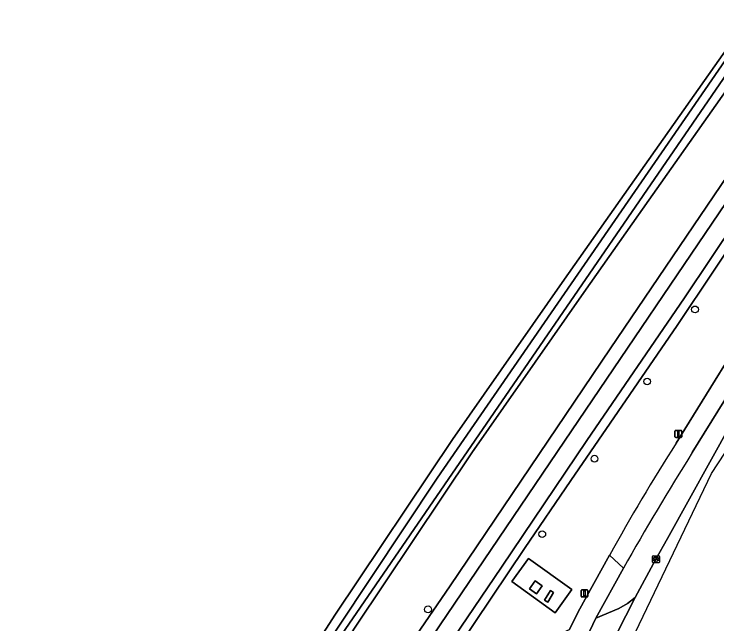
# Model space of a CAD drawing. Extents: x 158132 to 159664, y 385256 to 387218.
# Drawn here: x 159280.5 to 159382, y 385441 to 385529 of the extents above; entities that cross this region are included whole.
import ezdxf

# ---------------------------------------------------------------- set-up
doc = ezdxf.new("R2010")
doc.units = 0
for name, color, linetype in [('IMGEO_Berm_groen', 7, 'Continuous'), ('IMGEO_Boom', 7, 'Continuous'), ('IMGEO_Fietspad_gesloten', 7, 'Continuous'), ('IMGEO_Gemengd_bos', 7, 'Continuous'), ('IMGEO_Groenvoorziening', 7, 'Continuous'), ('IMGEO_Hek', 7, 'Continuous'), ('IMGEO_Kolk', 7, 'Continuous'), ('IMGEO_Lichtmast', 7, 'Continuous'), ('IMGEO_Oever', 7, 'Continuous'), ('IMGEO_Opslagtank', 7, 'Continuous'), ('IMGEO_Rijbaan_lokaal_gesloten', 7, 'Continuous'), ('IMGEO_Rijbaan_lokaal_open', 7, 'Continuous'), ('IMGEO_Voetpad_open', 7, 'Continuous'), ('IMGEO_Waterloop', 7, 'Continuous')]:
    doc.layers.add(name, color=color, linetype=linetype)

msp = doc.modelspace()

# ---------------------------------------------------------------- linework, layer by layer
at = {"layer": 'IMGEO_Berm_groen'}
for points in [[(159368.48, 385449.03), (159364.5, 385441.8), (159367.79, 385443.21), (159369.04, 385443.95), (159370.19, 385444.78), (159373.17, 385450.32), (159374.83, 385453.31), (159384.11, 385470.04), (159395.51, 385489.52), (159401.85, 385500), (159405.1, 385505.38), (159415.68, 385521.79), (159427.27, 385538.79), (159438.12, 385555.05), (159440.79, 385559.56), (159442.23, 385561.79), (159474.05, 385615.88), (159486.49, 385636.83)], [(159399.6, 385500), (159391.25, 385486.42), (159378.42, 385465.71)]]:
    msp.add_lwpolyline(points, dxfattribs=at)
msp.add_arc((159724.9, 385248), 409.21, 147.8575, 150.5772, dxfattribs=at)
at = {"layer": 'IMGEO_Boom'}
for centre in [(159378.81, 385486.37), (159371.9, 385475.97), (159364.3, 385464.83), (159356.75, 385453.94), (159340.26, 385443.09)]:
    msp.add_circle(centre, 0.489, dxfattribs=at)
at = {"layer": 'IMGEO_Fietspad_gesloten'}
for points in [[(159396.48, 385500), (159388.85, 385487.68), (159376.07, 385467.08)], [(159378.42, 385465.71), (159391.25, 385486.42), (159399.6, 385500)], [(159361.49, 385435.53), (159364.5, 385441.8), (159368.48, 385449.03), (159366.45, 385450.89), (159361.94, 385442.75), (159360.71, 385440.17)], [(159366.45, 385450.89), (159368.48, 385449.03)]]:
    msp.add_lwpolyline(points, dxfattribs=at)
for centre, radius, start, end in [((159648.63, 385294.19), 322.77, 147.6118, 150.9562), ((159724.9, 385248), 409.21, 147.8575, 150.5772)]:
    msp.add_arc(centre, radius, start, end, dxfattribs=at)
at = {"layer": 'IMGEO_Gemengd_bos'}
for points in [[(159414.39, 385560.82), (159412.88, 385561.77), (159388.61, 385525.46), (159370.66, 385500), (159362.76, 385488.8), (159346.59, 385465.66), (159329.76, 385440.51), (159310.43, 385410.6), (159293.77, 385386.51), (159283.65, 385372.56), (159280.9, 385374.55), (159291, 385388.48), (159307.6, 385412.49), (159326.92, 385442.38), (159343.79, 385467.58), (159359.98, 385490.75), (159366.5, 385500), (159385.81, 385527.38), (159410, 385563.58), (159409.11, 385564.14), (159325.35, 385612.41)], [(159132.55, 385500.97), (159265.28, 385343.7), (159265.84, 385342.84), (159266.47, 385342.03), (159267.16, 385341.27), (159267.91, 385340.58), (159268.71, 385339.94), (159275.24, 385349.54), (159309.44, 385400.21), (159311.13, 385399.12), (159314.59, 385404.22), (159329.37, 385425.89), (159343.45, 385446.5), (159366.54, 385480.67), (159383.56, 385505.75), (159398.87, 385528.73), (159422.98, 385564.55)]]:
    msp.add_lwpolyline(points, dxfattribs=at)
at = {"layer": 'IMGEO_Groenvoorziening'}
for points in [[(159462.95, 385616.7), (159457.01, 385608.47), (159457.29, 385608.35), (159457.92, 385607.65), (159457.97, 385606.79), (159457.93, 385605.84), (159457.56, 385604.56), (159457.3, 385603.35), (159456.41, 385601.66), (159453.56, 385597.82), (159451.39, 385595.32), (159449.09, 385591.84), (159416.65, 385544.16), (159386.94, 385500), (159376.22, 385484.06), (159360.88, 385461.68), (159354.17, 385451.89), (159335.14, 385423.5), (159336.86, 385422.35)], [(159376.07, 385467.08), (159388.85, 385487.68), (159396.48, 385500)], [(159347.3, 385434.48), (159346.38, 385436.6), (159346.73, 385436.75), (159353.68, 385439.77), (159354.61, 385437.56), (159354.84, 385437.66), (159357.39, 385438.73), (159360.71, 385440.17), (159361.94, 385442.75), (159366.45, 385450.89)]]:
    msp.add_lwpolyline(points, dxfattribs=at)
msp.add_lwpolyline([(159354.75, 385450.42), (159361.01, 385445.97), (159358.64, 385442.61), (159352.38, 385447.11)], close=True, dxfattribs=at)
msp.add_arc((159648.63, 385294.19), 322.77, 147.6118, 150.9562, dxfattribs=at)
at = {"layer": 'IMGEO_Hek'}
for points in [[(159352.38, 385447.11), (159354.75, 385450.42)], [(159354.75, 385450.42), (159361.01, 385445.97)], [(159358.64, 385442.61), (159352.38, 385447.11)], [(159361.01, 385445.97), (159358.64, 385442.61)]]:
    msp.add_lwpolyline(points, dxfattribs=at)
at = {"layer": 'IMGEO_Kolk'}
for p, q in [((159372.67, 385449.89), (159372.67, 385450.74)), ((159372.75, 385450.82), (159373.6, 385450.82)), ((159373.67, 385450.74), (159373.67, 385449.89)), ((159373.6, 385449.82), (159372.75, 385449.82)), ((159372.93, 385450.31), (159372.93, 385450.32)), ((159372.97, 385450.36), (159373.37, 385450.36)), ((159373.37, 385450.27), (159372.97, 385450.27)), ((159373.16, 385450.6), (159373.19, 385450.6)), ((159373.18, 385450.04), (159373.16, 385450.04)), ((159373.42, 385450.32), (159373.42, 385450.31))]:
    msp.add_line(p, q, dxfattribs=at)
for points in [[(159372.67, 385449.89), (159372.67, 385450.74)], [(159372.75, 385450.82), (159373.6, 385450.82)], [(159373.67, 385450.74), (159373.67, 385449.89)], [(159373.6, 385449.82), (159372.75, 385449.82)]]:
    msp.add_lwpolyline(points, dxfattribs=at)
for centre, radius, start, end in [((159372.75, 385450.74), 0.0765, 91.552, 178.448), ((159372.75, 385450.74), 0.0765, 91.552, 178.448), ((159373.6, 385450.74), 0.0765, 1.552, 88.448), ((159373.6, 385450.74), 0.0765, 1.552, 88.448), ((159372.75, 385449.89), 0.0765, 181.552, 268.448), ((159372.75, 385449.89), 0.0765, 181.552, 268.448), ((159372.97, 385450.32), 0.0403, 85.8775, 175.7526), ((159372.97, 385450.31), 0.0366, 178.938, 274.7102), ((159373.38, 385450.32), 0.0386, 1.7309, 96.639), ((159373.37, 385450.32), 0.043, 264.8664, 352.4533), ((159373.6, 385449.89), 0.0765, 271.552, 358.448), ((159373.6, 385449.89), 0.0765, 271.552, 358.448)]:
    msp.add_arc(centre, radius, start, end, dxfattribs=at)
for centre, major_axis, ratio, start_param, end_param in [((159373.16, 385450.32), (-0.387, 0.002), 0.722429, 4.712389, 7.853982), ((159373.18, 385450.32), (-0.39, 0.002), 0.717154, 1.570796, 4.712389)]:
    msp.add_ellipse(centre, major_axis=major_axis, ratio=ratio, start_param=start_param, end_param=end_param, dxfattribs=at)
at = {"layer": 'IMGEO_Lichtmast'}
for p, q in [((159376.02, 385468.91), (159376.81, 385468.91)), ((159376.81, 385468.91), (159376.02, 385468.91)), ((159375.92, 385468.01), (159375.92, 385468.81)), ((159375.92, 385468.81), (159375.92, 385468.01)), ((159376.81, 385467.91), (159376.02, 385467.91)), ((159376.02, 385467.91), (159376.81, 385467.91)), ((159376.91, 385468.81), (159376.91, 385468.01)), ((159376.91, 385468.01), (159376.91, 385468.81)), ((159362.36, 385444.99), (159362.36, 385445.79)), ((159362.36, 385445.79), (159362.36, 385444.99)), ((159362.46, 385445.89), (159363.25, 385445.89)), ((159363.25, 385445.89), (159362.46, 385445.89)), ((159363.35, 385445.79), (159363.35, 385444.99)), ((159363.35, 385444.99), (159363.35, 385445.79)), ((159363.25, 385444.89), (159362.46, 385444.89)), ((159362.46, 385444.89), (159363.25, 385444.89))]:
    msp.add_line(p, q, dxfattribs=at)
for points in [[(159376.34, 385468.78), (159376.49, 385468.78), (159376.49, 385468.03), (159376.34, 385468.03), (159376.34, 385468.78)], [(159362.78, 385445.77), (159362.93, 385445.77), (159362.93, 385445.02), (159362.78, 385445.02), (159362.78, 385445.77)]]:
    msp.add_lwpolyline(points, dxfattribs=at)
for centre, start, end in [((159376.02, 385468.81), 90, 180), ((159376.02, 385468.81), 90, 180), ((159376.81, 385468.81), 0, 90), ((159376.81, 385468.81), 360, 90), ((159376.02, 385468.01), 180, 270), ((159376.02, 385468.01), 180, 270), ((159376.81, 385468.01), 270, 0), ((159376.81, 385468.01), 270, 0), ((159362.46, 385445.79), 90, 180), ((159362.46, 385445.79), 90, 180), ((159363.25, 385445.79), 0, 90), ((159363.25, 385445.79), 360, 90), ((159362.46, 385444.99), 180, 270), ((159362.46, 385444.99), 180, 270), ((159363.25, 385444.99), 270, 0), ((159363.25, 385444.99), 270, 0)]:
    msp.add_arc(centre, 0.1, start, end, dxfattribs=at)
at = {"layer": 'IMGEO_Oever'}
for points in [[(159325.35, 385612.41), (159409.11, 385564.14), (159410, 385563.58), (159385.81, 385527.38), (159366.5, 385500), (159359.98, 385490.75), (159343.79, 385467.58), (159326.92, 385442.38), (159307.6, 385412.49), (159291, 385388.48), (159280.9, 385374.55), (159283.65, 385372.56), (159293.77, 385386.51), (159310.43, 385410.6), (159329.76, 385440.51), (159346.59, 385465.66), (159362.76, 385488.8), (159370.66, 385500), (159388.61, 385525.46), (159412.88, 385561.77), (159414.39, 385560.82)], [(159422.98, 385564.55), (159398.87, 385528.73), (159383.56, 385505.75), (159366.54, 385480.67), (159343.45, 385446.5), (159329.37, 385425.89), (159314.59, 385404.22), (159311.13, 385399.12), (159296.07, 385376.91), (159289.27, 385365.88), (159289.12, 385364.5), (159289.22, 385364.04), (159289.69, 385363.44), (159290.57, 385362.76), (159292.28, 385361.41)], [(159412.66, 385563.03), (159320.59, 385428.96), (159306.41, 385406.37), (159294.18, 385388.62), (159283.82, 385374.27), (159282.46, 385374.91), (159298.77, 385397.67), (159341.59, 385462.04), (159408.81, 385559.52)], [(159423.41, 385555.8), (159393.58, 385512.12), (159384.89, 385499.41), (159377.28, 385488.04), (159363.21, 385467.48), (159350.85, 385449.2), (159338.13, 385430.35), (159321.72, 385406.73), (159300.88, 385374.89), (159292.98, 385363.26), (159292.39, 385363.26), (159291.71, 385363.69), (159291.17, 385364.13), (159291.03, 385364.75), (159301.94, 385381.29), (159318.38, 385405.9), (159327.97, 385420.81), (159340.89, 385439.24), (159359.98, 385467.36), (159385.32, 385504.81), (159406.16, 385535.64)], [(159335.14, 385423.5), (159354.17, 385451.89), (159360.88, 385461.68), (159376.22, 385484.06), (159386.94, 385500), (159416.65, 385544.16)]]:
    msp.add_lwpolyline(points, dxfattribs=at)
at = {"layer": 'IMGEO_Opslagtank'}
for points in [[(159355.71, 385447.2), (159354.89, 385446.06), (159355.94, 385445.34), (159356.76, 385446.48)], [(159357.92, 385445.81), (159357.1, 385444.41), (159357.55, 385444.11), (159358.38, 385445.54)]]:
    msp.add_lwpolyline(points, close=True, dxfattribs=at)
at = {"layer": 'IMGEO_Rijbaan_lokaal_gesloten'}
msp.add_lwpolyline([(159427.27, 385538.79), (159415.68, 385521.79), (159405.1, 385505.38), (159401.85, 385500), (159395.51, 385489.52), (159384.11, 385470.04), (159374.83, 385453.31), (159373.17, 385450.32), (159370.19, 385444.78), (159364.85, 385434.34), (159363.65, 385431.82), (159355.41, 385412.13), (159349.13, 385397.1), (159347.93, 385394.09), (159347.31, 385392.51), (159343.16, 385381.53), (159339.1, 385370.19), (159338.55, 385368.67), (159341.31, 385367.72), (159341.31, 385367.72), (159367.49, 385434.08), (159381.18, 385462.72), (159429.52, 385536.38)], dxfattribs=at)
at = {"layer": 'IMGEO_Rijbaan_lokaal_open'}
msp.add_lwpolyline([(159370.19, 385444.78), (159369.04, 385443.95), (159367.79, 385443.21), (159364.5, 385441.8), (159361.49, 385435.53), (159360.65, 385433.46), (159364.85, 385434.34)], close=True, dxfattribs=at)
at = {"layer": 'IMGEO_Voetpad_open'}
for points in [[(159354.75, 385450.42), (159352.38, 385447.11), (159358.64, 385442.61), (159361.01, 385445.97)], [(159355.71, 385447.2), (159356.76, 385446.48), (159355.94, 385445.34), (159354.89, 385446.06)], [(159357.92, 385445.81), (159358.38, 385445.54), (159357.55, 385444.11), (159357.1, 385444.41)]]:
    msp.add_lwpolyline(points, close=True, dxfattribs=at)
at = {"layer": 'IMGEO_Waterloop'}
for points in [[(159408.81, 385559.52), (159341.59, 385462.04), (159298.77, 385397.67), (159282.46, 385374.91), (159283.82, 385374.27), (159294.18, 385388.62), (159306.41, 385406.37), (159320.59, 385428.96), (159412.66, 385563.03)], [(159406.16, 385535.64), (159385.32, 385504.81), (159359.98, 385467.36), (159340.89, 385439.24), (159327.97, 385420.81), (159318.38, 385405.9), (159301.94, 385381.29), (159291.03, 385364.75), (159291.17, 385364.13), (159291.71, 385363.69), (159292.39, 385363.26), (159292.98, 385363.26), (159300.88, 385374.89), (159321.72, 385406.73), (159338.13, 385430.35), (159350.85, 385449.2), (159363.21, 385467.48), (159377.28, 385488.04), (159384.89, 385499.41), (159393.58, 385512.12), (159423.41, 385555.8)]]:
    msp.add_lwpolyline(points, dxfattribs=at)

doc.saveas('drawing.dxf')
